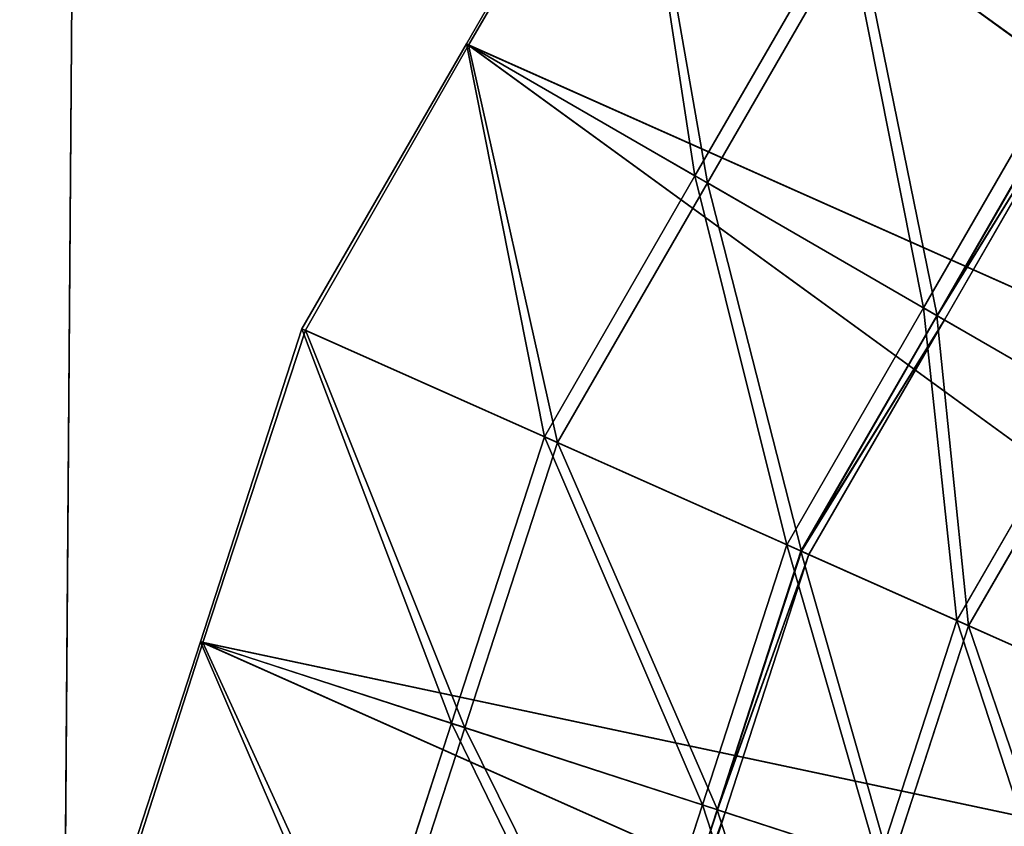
# Model space of a CAD drawing. Extents: x 0 to 31, y 0 to 21.2.
# Tile 464 of 574: x 23.021 to 23.813, y 7.433 to 8.082. Entities that reach past the tile are written whole.
import ezdxf

# ---------------------------------------------------------------- set-up
doc = ezdxf.new("R2010")
doc.units = 0
doc.header["$MEASUREMENT"] = 0
doc.layers.get('0').update_dxf_attribs({"color": 13, "linetype": 'CONTINUOUS'})
for name, color, linetype in [('CAST_IRON', 250, 'CONTINUOUS'), ('GALVANIZED_METAL', 252, 'CONTINUOUS'), ('STAINLESS_STEEL', 252, 'CONTINUOUS')]:
    doc.layers.add(name, color=color, linetype=linetype)

# ---------------------------------------------------------------- blocks, each defined once
blk = doc.blocks.new('NGM5058UC_TRADECAD_DXF')
at = {"layer": 'CAST_IRON', "color": 0}
blk.add_line((7.5831, 2.72605, -0.18725), (7.5241, -5.07615, -0.18725), dxfattribs=at)
blk.add_line((7.5831, 2.72605, -0.18725), (7.5241, -5.07615, -0.18725), dxfattribs=at)
at = {"layer": 'STAINLESS_STEEL', "color": 0}
for p, q in [((7.993, -2.33055, -0.50495), (7.8608, -2.55955, -0.50495)), ((7.993, -2.33055, -0.50495), (7.8608, -2.55955, -0.50495)), ((7.8626, -2.56065, -0.48705), (7.9955, -2.33235, -0.48715)), ((7.8626, -2.56065, -0.48705), (7.9955, -2.33235, -0.48715)), ((7.993, -2.33055, -0.50495), (9.0165, -3.07415, -0.52515)), ((7.993, -2.33055, -0.50495), (9.0165, -3.07415, -0.52515)), ((9.0167, -3.07435, -0.50715), (7.9955, -2.33235, -0.48715)), ((9.0167, -3.07435, -0.50715), (7.9955, -2.33235, -0.48715)), ((8.1657, -2.45605, -0.35865), (8.0446, -2.66575, -0.35865)), ((8.1657, -2.45605, -0.35865), (8.0446, -2.66575, -0.35865)), ((8.175, -2.46275, -0.37315), (8.0546, -2.67145, -0.37305)), ((8.175, -2.46275, -0.37315), (8.0546, -2.67145, -0.37305)), ((8.3384, -2.58145, -0.21235), (8.1657, -2.45605, -0.35865)), ((8.3384, -2.58145, -0.21235), (8.1657, -2.45605, -0.35865)), ((8.3487, -2.58895, -0.22585), (8.175, -2.46275, -0.37315)), ((8.3487, -2.58895, -0.22585), (8.175, -2.46275, -0.37315)), ((7.8608, -2.55955, -0.50495), (7.7285, -2.78865, -0.50495)), ((7.8608, -2.55955, -0.50495), (7.7285, -2.78865, -0.50495)), ((7.7313, -2.78985, -0.48715), (7.8626, -2.56065, -0.48705)), ((7.7313, -2.78985, -0.48715), (7.8626, -2.56065, -0.48705)), ((8.8842, -3.30315, -0.52515), (7.8608, -2.55955, -0.50495)), ((7.8608, -2.55955, -0.50495), (9.0165, -3.07415, -0.52515)), ((7.8608, -2.55955, -0.50495), (9.0165, -3.07415, -0.52515)), ((8.8842, -3.30315, -0.52515), (7.8608, -2.55955, -0.50495)), ((8.0446, -2.66575, -0.35865), (7.8608, -2.55955, -0.50495)), ((8.0446, -2.66575, -0.35865), (7.8608, -2.55955, -0.50495)), ((8.0546, -2.67145, -0.37305), (7.8626, -2.56065, -0.48705)), ((8.0546, -2.67145, -0.37305), (7.8626, -2.56065, -0.48705)), ((9.0167, -3.07435, -0.50715), (7.8626, -2.56065, -0.48705)), ((7.8626, -2.56065, -0.48705), (8.8845, -3.30335, -0.50715)), ((9.0167, -3.07435, -0.50715), (7.8626, -2.56065, -0.48705)), ((7.8626, -2.56065, -0.48705), (8.8845, -3.30335, -0.50715)), ((8.2285, -2.77185, -0.15615), (8.3384, -2.58145, -0.15615)), ((8.2285, -2.77185, -0.15615), (8.3384, -2.58145, -0.15615)), ((8.2285, -2.77185, -0.18425), (8.3384, -2.58145, -0.18425)), ((8.2285, -2.77185, -0.18425), (8.3384, -2.58145, -0.18425)), ((8.2285, -2.77185, -0.21235), (8.3384, -2.58145, -0.21235)), ((8.2285, -2.77185, -0.21235), (8.3384, -2.58145, -0.21235)), ((8.3484, -2.58875, -0.16995), (8.2392, -2.77815, -0.16995)), ((8.3484, -2.58875, -0.16995), (8.2392, -2.77815, -0.16995)), ((8.2395, -2.77825, -0.22585), (8.3487, -2.58895, -0.22585)), ((8.2395, -2.77825, -0.22585), (8.3487, -2.58895, -0.22585)), ((8.354, -2.59285, -0.18425), (8.2452, -2.78155, -0.18425)), ((8.354, -2.59285, -0.18425), (8.2452, -2.78155, -0.18425)), ((8.0446, -2.66575, -0.35865), (7.9235, -2.87545, -0.35865)), ((8.0446, -2.66575, -0.35865), (7.9235, -2.87545, -0.35865)), ((8.2285, -2.77185, -0.21235), (8.0446, -2.66575, -0.35865)), ((8.2285, -2.77185, -0.21235), (8.0446, -2.66575, -0.35865)), ((8.0546, -2.67145, -0.37305), (7.934, -2.88015, -0.37315)), ((8.0546, -2.67145, -0.37305), (7.934, -2.88015, -0.37315)), ((8.2395, -2.77825, -0.22585), (8.0546, -2.67145, -0.37305)), ((8.2395, -2.77825, -0.22585), (8.0546, -2.67145, -0.37305)), ((8.1186, -2.96225, -0.15615), (8.2285, -2.77185, -0.15615)), ((8.1186, -2.96225, -0.15615), (8.2285, -2.77185, -0.15615)), ((8.1186, -2.96225, -0.18425), (8.2285, -2.77185, -0.18425)), ((8.1186, -2.96225, -0.18425), (8.2285, -2.77185, -0.18425)), ((8.1186, -2.96225, -0.21235), (8.2285, -2.77185, -0.21235)), ((8.1186, -2.96225, -0.21235), (8.2285, -2.77185, -0.21235)), ((8.2392, -2.77815, -0.16995), (8.1299, -2.96735, -0.16995)), ((8.2392, -2.77815, -0.16995), (8.1299, -2.96735, -0.16995)), ((8.1302, -2.96745, -0.22585), (8.2395, -2.77825, -0.22585)), ((8.1302, -2.96745, -0.22585), (8.2395, -2.77825, -0.22585)), ((8.2285, -2.77185, -0.15615), (8.3574, -2.84635, -0.06895)), ((8.2285, -2.77185, -0.15615), (8.3574, -2.84635, -0.06895)), ((8.2285, -2.77185, -0.18425), (8.2285, -2.77185, -0.15615)), ((8.2285, -2.77185, -0.18425), (8.2285, -2.77185, -0.15615)), ((8.2285, -2.77185, -0.21235), (8.2285, -2.77185, -0.18425)), ((8.2285, -2.77185, -0.21235), (8.2285, -2.77185, -0.18425)), ((8.2392, -2.77815, -0.16995), (8.2452, -2.78155, -0.18425)), ((8.2392, -2.77815, -0.16995), (8.2452, -2.78155, -0.18425)), ((8.3664, -2.85145, -0.08415), (8.2392, -2.77815, -0.16995)), ((8.3664, -2.85145, -0.08415), (8.2392, -2.77815, -0.16995)), ((8.2452, -2.78155, -0.18425), (8.2395, -2.77825, -0.22585)), ((8.2452, -2.78155, -0.18425), (8.2395, -2.77825, -0.22585)), ((8.2452, -2.78155, -0.18425), (8.1362, -2.97015, -0.18425)), ((8.2452, -2.78155, -0.18425), (8.1362, -2.97015, -0.18425)), ((7.7285, -2.78865, -0.50495), (7.6468, -3.04015, -0.50495)), ((7.7285, -2.78865, -0.50495), (7.6468, -3.04015, -0.50495)), ((7.6488, -3.04085, -0.48705), (7.7313, -2.78985, -0.48715)), ((7.6488, -3.04085, -0.48705), (7.7313, -2.78985, -0.48715)), ((7.7285, -2.78865, -0.50495), (8.8842, -3.30315, -0.52515)), ((7.7285, -2.78865, -0.50495), (8.8842, -3.30315, -0.52515)), ((7.9235, -2.87545, -0.35865), (7.7285, -2.78865, -0.50495)), ((7.9235, -2.87545, -0.35865), (7.7285, -2.78865, -0.50495)), ((7.934, -2.88015, -0.37315), (7.7313, -2.78985, -0.48715)), ((7.934, -2.88015, -0.37315), (7.7313, -2.78985, -0.48715)), ((8.8845, -3.30335, -0.50715), (7.7313, -2.78985, -0.48715)), ((8.8845, -3.30335, -0.50715), (7.7313, -2.78985, -0.48715)), ((8.2553, -3.02315, -0.06895), (8.3574, -2.84635, -0.06895)), ((8.2553, -3.02315, -0.06895), (8.3574, -2.84635, -0.06895)), ((8.3664, -2.85145, -0.08415), (8.2647, -3.02735, -0.08415)), ((8.3664, -2.85145, -0.08415), (8.2647, -3.02735, -0.08415)), ((7.9235, -2.87545, -0.35865), (7.8487, -3.10575, -0.35865)), ((7.9235, -2.87545, -0.35865), (7.8487, -3.10575, -0.35865)), ((7.934, -2.88015, -0.37315), (7.8596, -3.10935, -0.37305)), ((7.934, -2.88015, -0.37315), (7.8596, -3.10935, -0.37305)), ((8.1186, -2.96225, -0.21235), (7.9235, -2.87545, -0.35865)), ((8.1186, -2.96225, -0.21235), (7.9235, -2.87545, -0.35865)), ((8.1302, -2.96745, -0.22585), (7.934, -2.88015, -0.37315)), ((8.1302, -2.96745, -0.22585), (7.934, -2.88015, -0.37315)), ((8.0506, -3.17135, -0.15615), (8.1186, -2.96225, -0.15615)), ((8.0506, -3.17135, -0.15615), (8.1186, -2.96225, -0.15615)), ((8.0506, -3.17135, -0.18425), (8.1186, -2.96225, -0.18425)), ((8.0506, -3.17135, -0.18425), (8.1186, -2.96225, -0.18425)), ((8.0506, -3.17135, -0.21235), (8.1186, -2.96225, -0.21235)), ((8.0506, -3.17135, -0.21235), (8.1186, -2.96225, -0.21235)), ((8.1299, -2.96735, -0.16995), (8.0624, -3.17525, -0.16995)), ((8.1299, -2.96735, -0.16995), (8.0624, -3.17525, -0.16995)), ((8.0627, -3.17535, -0.22585), (8.1302, -2.96745, -0.22585)), ((8.0627, -3.17535, -0.22585), (8.1302, -2.96745, -0.22585)), ((8.2553, -3.02315, -0.06895), (8.1186, -2.96225, -0.15615)), ((8.2553, -3.02315, -0.06895), (8.1186, -2.96225, -0.15615)), ((8.1186, -2.96225, -0.15615), (8.1186, -2.96225, -0.18425)), ((8.1186, -2.96225, -0.18425), (8.1186, -2.96225, -0.21235)), ((8.1186, -2.96225, -0.15615), (8.1186, -2.96225, -0.18425)), ((8.1186, -2.96225, -0.18425), (8.1186, -2.96225, -0.21235)), ((8.1362, -2.97015, -0.18425), (8.1299, -2.96735, -0.16995)), ((8.1362, -2.97015, -0.18425), (8.1299, -2.96735, -0.16995)), ((8.1299, -2.96735, -0.16995), (8.2647, -3.02735, -0.08415)), ((8.1299, -2.96735, -0.16995), (8.2647, -3.02735, -0.08415)), ((8.1302, -2.96745, -0.22585), (8.1362, -2.97015, -0.18425)), ((8.1302, -2.96745, -0.22585), (8.1362, -2.97015, -0.18425)), ((8.1362, -2.97015, -0.18425), (8.069, -3.17735, -0.18425)), ((8.1362, -2.97015, -0.18425), (8.069, -3.17735, -0.18425)), ((8.1922, -3.21735, -0.06895), (8.2553, -3.02315, -0.06895)), ((8.1922, -3.21735, -0.06895), (8.2553, -3.02315, -0.06895)), ((8.3921, -3.08405, 0.01825), (8.2553, -3.02315, -0.06895)), ((8.3921, -3.08405, 0.01825), (8.2553, -3.02315, -0.06895)), ((8.2647, -3.02735, -0.08415), (8.202, -3.22055, -0.08415)), ((8.2647, -3.02735, -0.08415), (8.202, -3.22055, -0.08415)), ((8.2647, -3.02735, -0.08415), (8.4044, -3.08955, 0.00535)), ((8.2647, -3.02735, -0.08415), (8.4044, -3.08955, 0.00535)), ((7.6468, -3.04015, -0.50495), (7.5651, -3.29165, -0.50495)), ((7.6468, -3.04015, -0.50495), (7.5651, -3.29165, -0.50495)), ((7.5681, -3.29235, -0.48715), (7.6488, -3.04085, -0.48705)), ((7.5681, -3.29235, -0.48715), (7.6488, -3.04085, -0.48705)), ((8.8025, -3.55475, -0.52515), (7.6468, -3.04015, -0.50495)), ((7.6468, -3.04015, -0.50495), (8.8842, -3.30315, -0.52515)), ((7.6468, -3.04015, -0.50495), (8.8842, -3.30315, -0.52515)), ((8.8025, -3.55475, -0.52515), (7.6468, -3.04015, -0.50495)), ((7.8487, -3.10575, -0.35865), (7.6468, -3.04015, -0.50495)), ((7.8487, -3.10575, -0.35865), (7.6468, -3.04015, -0.50495)), ((7.8596, -3.10935, -0.37305), (7.6488, -3.04085, -0.48705)), ((7.8596, -3.10935, -0.37305), (7.6488, -3.04085, -0.48705)), ((8.8845, -3.30335, -0.50715), (7.6488, -3.04085, -0.48705)), ((7.6488, -3.04085, -0.48705), (8.8028, -3.55475, -0.50715)), ((8.8845, -3.30335, -0.50715), (7.6488, -3.04085, -0.48705)), ((7.6488, -3.04085, -0.48705), (8.8028, -3.55475, -0.50715)), ((7.8487, -3.10575, -0.35865), (7.7739, -3.33605, -0.35865)), ((7.8487, -3.10575, -0.35865), (7.7739, -3.33605, -0.35865)), ((7.8596, -3.10935, -0.37305), (7.7851, -3.33845, -0.37315)), ((7.8596, -3.10935, -0.37305), (7.7851, -3.33845, -0.37315)), ((8.0506, -3.17135, -0.21235), (7.8487, -3.10575, -0.35865)), ((8.0506, -3.17135, -0.21235), (7.8487, -3.10575, -0.35865)), ((8.0627, -3.17535, -0.22585), (7.8596, -3.10935, -0.37305)), ((8.0627, -3.17535, -0.22585), (7.8596, -3.10935, -0.37305)), ((7.9827, -3.38045, -0.15615), (8.0506, -3.17135, -0.15615)), ((7.9827, -3.38045, -0.15615), (8.0506, -3.17135, -0.15615)), ((7.9827, -3.38045, -0.18425), (8.0506, -3.17135, -0.18425)), ((7.9827, -3.38045, -0.18425), (8.0506, -3.17135, -0.18425)), ((7.9827, -3.38045, -0.21235), (8.0506, -3.17135, -0.21235)), ((7.9827, -3.38045, -0.21235), (8.0506, -3.17135, -0.21235)), ((8.0624, -3.17525, -0.16995), (7.9948, -3.38305, -0.16995)), ((8.0624, -3.17525, -0.16995), (7.9948, -3.38305, -0.16995)), ((7.9951, -3.38315, -0.22585), (8.0627, -3.17535, -0.22585)), ((7.9951, -3.38315, -0.22585), (8.0627, -3.17535, -0.22585)), ((8.0506, -3.17135, -0.15615), (8.1922, -3.21735, -0.06895)), ((8.0506, -3.17135, -0.15615), (8.1922, -3.21735, -0.06895)), ((8.0506, -3.17135, -0.18425), (8.0506, -3.17135, -0.15615)), ((8.0506, -3.17135, -0.18425), (8.0506, -3.17135, -0.15615)), ((8.0506, -3.17135, -0.21235), (8.0506, -3.17135, -0.18425)), ((8.0506, -3.17135, -0.21235), (8.0506, -3.17135, -0.18425)), ((8.0624, -3.17525, -0.16995), (8.069, -3.17735, -0.18425)), ((8.0624, -3.17525, -0.16995), (8.069, -3.17735, -0.18425)), ((8.202, -3.22055, -0.08415), (8.0624, -3.17525, -0.16995)), ((8.202, -3.22055, -0.08415), (8.0624, -3.17525, -0.16995)), ((8.069, -3.17735, -0.18425), (8.0627, -3.17535, -0.22585)), ((8.069, -3.17735, -0.18425), (8.0627, -3.17535, -0.22585)), ((8.069, -3.17735, -0.18425), (8.0016, -3.38445, -0.18425)), ((8.069, -3.17735, -0.18425), (8.0016, -3.38445, -0.18425))]:
    blk.add_line(p, q, dxfattribs=at)
at = {"layer": 'CAST_IRON', "color": 0}
mesh = blk.add_polyface(dxfattribs=at)
corners = [(6.8794, 2.72605, -0.18725), (7.5241, -5.07615, -0.18725), (6.8616, -4.87565, -0.18725), (7.5831, 2.72605, -0.18725)]
mesh.append_faces([[corners[k] for k in face] for face in [(0, 1, 2), (1, 0, 3)]], dxfattribs={"vtx0": -1, "color": 0})
mesh = blk.add_polyface(dxfattribs=at)
corners = [(7.5831, 2.72605, -0.18725), (10.1438, -5.04855, -0.18725), (7.5241, -5.07615, -0.18725), (10.144, 2.72625, -0.18725)]
mesh.append_faces([[corners[k] for k in face] for face in [(0, 1, 2), (1, 0, 3)]], dxfattribs={"vtx0": -1, "color": 0})
at = {"layer": 'GALVANIZED_METAL', "color": 0}
mesh = blk.add_polyface(dxfattribs=at)
corners = [(-14.2165, -9.41305, -1.89865), (14.216, 9.40775, -1.89865), (-14.3866, -9.24295, -1.89865), (14.386, 9.23775, -1.89865)]
mesh.append_faces([[corners[k] for k in face] for face in [(0, 1, 2), (1, 0, 3)]], dxfattribs={"vtx0": -1, "color": 0})
mesh = blk.add_polyface(dxfattribs=at)
corners = [(14.216, 9.40775, -1.89865), (-14.2165, 9.40775, -1.89865), (-14.3866, -9.24295, -1.89865)]
mesh.append_faces([[corners[k] for k in face] for face in [(0, 1, 2)]], dxfattribs={"color": 0})
mesh = blk.add_polyface(dxfattribs=at)
corners = [(14.386, 9.23775, -1.89865), (-14.2165, -9.41305, -1.89865), (14.2159, -9.41295, -1.89865)]
mesh.append_faces([[corners[k] for k in face] for face in [(0, 1, 2)]], dxfattribs={"color": 0})
at = {"layer": 'STAINLESS_STEEL', "color": 0}
mesh = blk.add_polyface(dxfattribs=at)
corners = [(9.1934, -2.87765, -0.52515), (8.3469, -1.93745, -0.50495), (8.17, -2.13395, -0.50495)]
mesh.append_faces([[corners[k] for k in face] for face in [(0, 1, 2)]], dxfattribs={"color": 0})
mesh = blk.add_polyface(dxfattribs=at)
corners = [(9.1937, -2.87785, -0.50715), (8.349, -1.93975, -0.48715), (8.1715, -2.13535, -0.48705)]
mesh.append_faces([[corners[k] for k in face] for face in [(0, 1, 2)]], dxfattribs={"color": 0})
mesh = blk.add_polyface(dxfattribs=at)
corners = [(9.0165, -3.07415, -0.52515), (8.17, -2.13395, -0.50495), (7.993, -2.33055, -0.50495)]
mesh.append_faces([[corners[k] for k in face] for face in [(0, 1, 2)]], dxfattribs={"color": 0})
mesh = blk.add_polyface(dxfattribs=at)
corners = [(9.0167, -3.07435, -0.50715), (8.1715, -2.13535, -0.48705), (7.9955, -2.33235, -0.48715)]
mesh.append_faces([[corners[k] for k in face] for face in [(0, 1, 2)]], dxfattribs={"color": 0})
mesh = blk.add_polyface(dxfattribs=at)
corners = [(9.1934, -2.87765, -0.52515), (8.17, -2.13395, -0.50495), (9.0165, -3.07415, -0.52515)]
mesh.append_faces([[corners[k] for k in face] for face in [(0, 1, 2)]], dxfattribs={"color": 0})
mesh = blk.add_polyface(dxfattribs=at)
corners = [(9.1937, -2.87785, -0.50715), (8.1715, -2.13535, -0.48705), (9.0167, -3.07435, -0.50715)]
mesh.append_faces([[corners[k] for k in face] for face in [(0, 1, 2)]], dxfattribs={"color": 0})
mesh = blk.add_polyface(dxfattribs=at)
corners = [(8.3277, -2.27605, -0.35865), (8.3384, -2.58145, -0.21235), (8.1657, -2.45605, -0.35865), (8.4855, -2.41815, -0.21235)]
mesh.append_faces([[corners[k] for k in face] for face in [(0, 1, 2), (1, 0, 3)]], dxfattribs={"vtx0": -1, "color": 0})
mesh = blk.add_polyface(dxfattribs=at)
corners = [(8.3363, -2.28375, -0.37305), (8.3487, -2.58895, -0.22585), (8.175, -2.46275, -0.37315), (8.495, -2.42665, -0.22585)]
mesh.append_faces([[corners[k] for k in face] for face in [(0, 1, 2), (1, 0, 3)]], dxfattribs={"vtx0": -1, "color": 0})
mesh = blk.add_polyface(dxfattribs=at)
corners = [(9.0165, -3.07415, -0.52515), (7.993, -2.33055, -0.50495), (7.8608, -2.55955, -0.50495)]
mesh.append_faces([[corners[k] for k in face] for face in [(0, 1, 2)]], dxfattribs={"color": 0})
mesh = blk.add_polyface(dxfattribs=at)
corners = [(7.993, -2.33055, -0.50495), (8.0446, -2.66575, -0.35865), (7.8608, -2.55955, -0.50495), (8.1657, -2.45605, -0.35865)]
mesh.append_faces([[corners[k] for k in face] for face in [(0, 1, 2), (1, 0, 3)]], dxfattribs={"vtx0": -1, "color": 0})
mesh = blk.add_polyface(dxfattribs=at)
corners = [(8.0546, -2.67145, -0.37305), (7.8626, -2.56065, -0.48705), (7.9955, -2.33235, -0.48715)]
mesh.append_faces([[corners[k] for k in face] for face in [(0, 1, 2)]], dxfattribs={"color": 0})
mesh = blk.add_polyface(dxfattribs=at)
corners = [(9.0167, -3.07435, -0.50715), (7.9955, -2.33235, -0.48715), (7.8626, -2.56065, -0.48705)]
mesh.append_faces([[corners[k] for k in face] for face in [(0, 1, 2)]], dxfattribs={"color": 0})
mesh = blk.add_polyface(dxfattribs=at)
corners = [(8.175, -2.46275, -0.37315), (8.0546, -2.67145, -0.37305), (7.9955, -2.33235, -0.48715)]
mesh.append_faces([[corners[k] for k in face] for face in [(0, 1, 2)]], dxfattribs={"color": 0})
mesh = blk.add_polyface(dxfattribs=at)
corners = [(8.1657, -2.45605, -0.35865), (8.2285, -2.77185, -0.21235), (8.0446, -2.66575, -0.35865), (8.3384, -2.58145, -0.21235)]
mesh.append_faces([[corners[k] for k in face] for face in [(0, 1, 2), (1, 0, 3)]], dxfattribs={"vtx0": -1, "color": 0})
mesh = blk.add_polyface(dxfattribs=at)
corners = [(8.175, -2.46275, -0.37315), (8.2395, -2.77825, -0.22585), (8.0546, -2.67145, -0.37305), (8.3487, -2.58895, -0.22585)]
mesh.append_faces([[corners[k] for k in face] for face in [(0, 1, 2), (1, 0, 3)]], dxfattribs={"vtx0": -1, "color": 0})
mesh = blk.add_polyface(dxfattribs=at)
corners = [(8.8842, -3.30315, -0.52515), (7.8608, -2.55955, -0.50495), (7.7285, -2.78865, -0.50495)]
mesh.append_faces([[corners[k] for k in face] for face in [(0, 1, 2)]], dxfattribs={"color": 0})
mesh = blk.add_polyface(dxfattribs=at)
corners = [(7.8608, -2.55955, -0.50495), (7.9235, -2.87545, -0.35865), (7.7285, -2.78865, -0.50495), (8.0446, -2.66575, -0.35865)]
mesh.append_faces([[corners[k] for k in face] for face in [(0, 1, 2), (1, 0, 3)]], dxfattribs={"vtx0": -1, "color": 0})
mesh = blk.add_polyface(dxfattribs=at)
corners = [(7.934, -2.88015, -0.37315), (7.7313, -2.78985, -0.48715), (7.8626, -2.56065, -0.48705)]
mesh.append_faces([[corners[k] for k in face] for face in [(0, 1, 2)]], dxfattribs={"color": 0})
mesh = blk.add_polyface(dxfattribs=at)
corners = [(8.8845, -3.30335, -0.50715), (7.8626, -2.56065, -0.48705), (7.7313, -2.78985, -0.48715)]
mesh.append_faces([[corners[k] for k in face] for face in [(0, 1, 2)]], dxfattribs={"color": 0})
mesh = blk.add_polyface(dxfattribs=at)
corners = [(9.0165, -3.07415, -0.52515), (7.8608, -2.55955, -0.50495), (8.8842, -3.30315, -0.52515)]
mesh.append_faces([[corners[k] for k in face] for face in [(0, 1, 2)]], dxfattribs={"color": 0})
mesh = blk.add_polyface(dxfattribs=at)
corners = [(8.0546, -2.67145, -0.37305), (7.934, -2.88015, -0.37315), (7.8626, -2.56065, -0.48705)]
mesh.append_faces([[corners[k] for k in face] for face in [(0, 1, 2)]], dxfattribs={"color": 0})
mesh = blk.add_polyface(dxfattribs=at)
corners = [(9.0167, -3.07435, -0.50715), (7.8626, -2.56065, -0.48705), (8.8845, -3.30335, -0.50715)]
mesh.append_faces([[corners[k] for k in face] for face in [(0, 1, 2)]], dxfattribs={"color": 0})
mesh = blk.add_polyface(dxfattribs=at)
corners = [(8.3384, -2.58145, -0.15615), (8.3574, -2.84635, -0.06895), (8.2285, -2.77185, -0.15615), (8.4595, -2.66955, -0.06895)]
mesh.append_faces([[corners[k] for k in face] for face in [(0, 1, 2), (1, 0, 3)]], dxfattribs={"vtx0": -1, "color": 0})
mesh = blk.add_polyface(dxfattribs=at)
corners = [(8.3384, -2.58145, -0.18425), (8.2285, -2.77185, -0.15615), (8.2285, -2.77185, -0.18425), (8.3384, -2.58145, -0.15615)]
mesh.append_faces([[corners[k] for k in face] for face in [(0, 1, 2), (1, 0, 3)]], dxfattribs={"vtx0": -1, "color": 0})
mesh = blk.add_polyface(dxfattribs=at)
corners = [(8.3384, -2.58145, -0.21235), (8.2285, -2.77185, -0.18425), (8.2285, -2.77185, -0.21235), (8.3384, -2.58145, -0.18425)]
mesh.append_faces([[corners[k] for k in face] for face in [(0, 1, 2), (1, 0, 3)]], dxfattribs={"vtx0": -1, "color": 0})
mesh = blk.add_polyface(dxfattribs=at)
corners = [(8.354, -2.59285, -0.18425), (8.2392, -2.77815, -0.16995), (8.2452, -2.78155, -0.18425), (8.3484, -2.58875, -0.16995)]
mesh.append_faces([[corners[k] for k in face] for face in [(0, 1, 2), (1, 0, 3)]], dxfattribs={"vtx0": -1, "color": 0})
mesh = blk.add_polyface(dxfattribs=at)
corners = [(8.3484, -2.58875, -0.16995), (8.3664, -2.85145, -0.08415), (8.2392, -2.77815, -0.16995), (8.4678, -2.67555, -0.08415)]
mesh.append_faces([[corners[k] for k in face] for face in [(0, 1, 2), (1, 0, 3)]], dxfattribs={"vtx0": -1, "color": 0})
mesh = blk.add_polyface(dxfattribs=at)
corners = [(8.3487, -2.58895, -0.22585), (8.354, -2.59285, -0.18425), (8.2395, -2.77825, -0.22585)]
mesh.append_faces([[corners[k] for k in face] for face in [(0, 1, 2)]], dxfattribs={"color": 0})
mesh = blk.add_polyface(dxfattribs=at)
corners = [(8.354, -2.59285, -0.18425), (8.2452, -2.78155, -0.18425), (8.2395, -2.77825, -0.22585)]
mesh.append_faces([[corners[k] for k in face] for face in [(0, 1, 2)]], dxfattribs={"color": 0})
mesh = blk.add_polyface(dxfattribs=at)
corners = [(8.0446, -2.66575, -0.35865), (8.1186, -2.96225, -0.21235), (7.9235, -2.87545, -0.35865), (8.2285, -2.77185, -0.21235)]
mesh.append_faces([[corners[k] for k in face] for face in [(0, 1, 2), (1, 0, 3)]], dxfattribs={"vtx0": -1, "color": 0})
mesh = blk.add_polyface(dxfattribs=at)
corners = [(8.0546, -2.67145, -0.37305), (8.1302, -2.96745, -0.22585), (7.934, -2.88015, -0.37315), (8.2395, -2.77825, -0.22585)]
mesh.append_faces([[corners[k] for k in face] for face in [(0, 1, 2), (1, 0, 3)]], dxfattribs={"vtx0": -1, "color": 0})
mesh = blk.add_polyface(dxfattribs=at)
corners = [(8.2285, -2.77185, -0.15615), (8.2553, -3.02315, -0.06895), (8.1186, -2.96225, -0.15615), (8.3574, -2.84635, -0.06895)]
mesh.append_faces([[corners[k] for k in face] for face in [(0, 1, 2), (1, 0, 3)]], dxfattribs={"vtx0": -1, "color": 0})
mesh = blk.add_polyface(dxfattribs=at)
corners = [(8.2285, -2.77185, -0.18425), (8.1186, -2.96225, -0.15615), (8.1186, -2.96225, -0.18425), (8.2285, -2.77185, -0.15615)]
mesh.append_faces([[corners[k] for k in face] for face in [(0, 1, 2), (1, 0, 3)]], dxfattribs={"vtx0": -1, "color": 0})
mesh = blk.add_polyface(dxfattribs=at)
corners = [(8.2285, -2.77185, -0.21235), (8.1186, -2.96225, -0.18425), (8.1186, -2.96225, -0.21235), (8.2285, -2.77185, -0.18425)]
mesh.append_faces([[corners[k] for k in face] for face in [(0, 1, 2), (1, 0, 3)]], dxfattribs={"vtx0": -1, "color": 0})
mesh = blk.add_polyface(dxfattribs=at)
corners = [(8.2392, -2.77815, -0.16995), (8.1299, -2.96735, -0.16995), (8.2452, -2.78155, -0.18425)]
mesh.append_faces([[corners[k] for k in face] for face in [(0, 1, 2)]], dxfattribs={"color": 0})
mesh = blk.add_polyface(dxfattribs=at)
corners = [(8.2392, -2.77815, -0.16995), (8.2647, -3.02735, -0.08415), (8.1299, -2.96735, -0.16995), (8.3664, -2.85145, -0.08415)]
mesh.append_faces([[corners[k] for k in face] for face in [(0, 1, 2), (1, 0, 3)]], dxfattribs={"vtx0": -1, "color": 0})
mesh = blk.add_polyface(dxfattribs=at)
corners = [(8.1302, -2.96745, -0.22585), (8.2452, -2.78155, -0.18425), (8.1362, -2.97015, -0.18425), (8.2395, -2.77825, -0.22585)]
mesh.append_faces([[corners[k] for k in face] for face in [(0, 1, 2), (1, 0, 3)]], dxfattribs={"vtx0": -1, "color": 0})
mesh = blk.add_polyface(dxfattribs=at)
corners = [(8.2452, -2.78155, -0.18425), (8.1299, -2.96735, -0.16995), (8.1362, -2.97015, -0.18425)]
mesh.append_faces([[corners[k] for k in face] for face in [(0, 1, 2)]], dxfattribs={"color": 0})
mesh = blk.add_polyface(dxfattribs=at)
corners = [(8.8842, -3.30315, -0.52515), (7.7285, -2.78865, -0.50495), (7.6468, -3.04015, -0.50495)]
mesh.append_faces([[corners[k] for k in face] for face in [(0, 1, 2)]], dxfattribs={"color": 0})
mesh = blk.add_polyface(dxfattribs=at)
corners = [(7.7285, -2.78865, -0.50495), (7.8487, -3.10575, -0.35865), (7.6468, -3.04015, -0.50495), (7.9235, -2.87545, -0.35865)]
mesh.append_faces([[corners[k] for k in face] for face in [(0, 1, 2), (1, 0, 3)]], dxfattribs={"vtx0": -1, "color": 0})
mesh = blk.add_polyface(dxfattribs=at)
corners = [(7.8596, -3.10935, -0.37305), (7.6488, -3.04085, -0.48705), (7.7313, -2.78985, -0.48715)]
mesh.append_faces([[corners[k] for k in face] for face in [(0, 1, 2)]], dxfattribs={"color": 0})
mesh = blk.add_polyface(dxfattribs=at)
corners = [(8.8845, -3.30335, -0.50715), (7.7313, -2.78985, -0.48715), (7.6488, -3.04085, -0.48705)]
mesh.append_faces([[corners[k] for k in face] for face in [(0, 1, 2)]], dxfattribs={"color": 0})
mesh = blk.add_polyface(dxfattribs=at)
corners = [(7.934, -2.88015, -0.37315), (7.8596, -3.10935, -0.37305), (7.7313, -2.78985, -0.48715)]
mesh.append_faces([[corners[k] for k in face] for face in [(0, 1, 2)]], dxfattribs={"color": 0})
mesh = blk.add_polyface(dxfattribs=at)
corners = [(8.3574, -2.84635, -0.06895), (8.3921, -3.08405, 0.01825), (8.2553, -3.02315, -0.06895), (8.4864, -2.92075, 0.01825)]
mesh.append_faces([[corners[k] for k in face] for face in [(0, 1, 2), (1, 0, 3)]], dxfattribs={"vtx0": -1, "color": 0})
mesh = blk.add_polyface(dxfattribs=at)
corners = [(8.3664, -2.85145, -0.08415), (8.4044, -3.08955, 0.00535), (8.2647, -3.02735, -0.08415), (8.498, -2.92755, 0.00535)]
mesh.append_faces([[corners[k] for k in face] for face in [(0, 1, 2), (1, 0, 3)]], dxfattribs={"vtx0": -1, "color": 0})
mesh = blk.add_polyface(dxfattribs=at)
corners = [(7.9235, -2.87545, -0.35865), (8.0506, -3.17135, -0.21235), (7.8487, -3.10575, -0.35865), (8.1186, -2.96225, -0.21235)]
mesh.append_faces([[corners[k] for k in face] for face in [(0, 1, 2), (1, 0, 3)]], dxfattribs={"vtx0": -1, "color": 0})
mesh = blk.add_polyface(dxfattribs=at)
corners = [(7.934, -2.88015, -0.37315), (8.0627, -3.17535, -0.22585), (7.8596, -3.10935, -0.37305), (8.1302, -2.96745, -0.22585)]
mesh.append_faces([[corners[k] for k in face] for face in [(0, 1, 2), (1, 0, 3)]], dxfattribs={"vtx0": -1, "color": 0})
mesh = blk.add_polyface(dxfattribs=at)
corners = [(8.1186, -2.96225, -0.15615), (8.1922, -3.21735, -0.06895), (8.0506, -3.17135, -0.15615), (8.2553, -3.02315, -0.06895)]
mesh.append_faces([[corners[k] for k in face] for face in [(0, 1, 2), (1, 0, 3)]], dxfattribs={"vtx0": -1, "color": 0})
mesh = blk.add_polyface(dxfattribs=at)
corners = [(8.1186, -2.96225, -0.18425), (8.0506, -3.17135, -0.15615), (8.0506, -3.17135, -0.18425), (8.1186, -2.96225, -0.15615)]
mesh.append_faces([[corners[k] for k in face] for face in [(0, 1, 2), (1, 0, 3)]], dxfattribs={"vtx0": -1, "color": 0})
mesh = blk.add_polyface(dxfattribs=at)
corners = [(8.1186, -2.96225, -0.21235), (8.0506, -3.17135, -0.18425), (8.0506, -3.17135, -0.21235), (8.1186, -2.96225, -0.18425)]
mesh.append_faces([[corners[k] for k in face] for face in [(0, 1, 2), (1, 0, 3)]], dxfattribs={"vtx0": -1, "color": 0})
mesh = blk.add_polyface(dxfattribs=at)
corners = [(8.1299, -2.96735, -0.16995), (8.0624, -3.17525, -0.16995), (8.1362, -2.97015, -0.18425)]
mesh.append_faces([[corners[k] for k in face] for face in [(0, 1, 2)]], dxfattribs={"color": 0})
mesh = blk.add_polyface(dxfattribs=at)
corners = [(8.1299, -2.96735, -0.16995), (8.202, -3.22055, -0.08415), (8.0624, -3.17525, -0.16995), (8.2647, -3.02735, -0.08415)]
mesh.append_faces([[corners[k] for k in face] for face in [(0, 1, 2), (1, 0, 3)]], dxfattribs={"vtx0": -1, "color": 0})
mesh = blk.add_polyface(dxfattribs=at)
corners = [(8.1302, -2.96745, -0.22585), (8.1362, -2.97015, -0.18425), (8.0627, -3.17535, -0.22585)]
mesh.append_faces([[corners[k] for k in face] for face in [(0, 1, 2)]], dxfattribs={"color": 0})
mesh = blk.add_polyface(dxfattribs=at)
corners = [(8.1362, -2.97015, -0.18425), (8.0624, -3.17525, -0.16995), (8.069, -3.17735, -0.18425)]
mesh.append_faces([[corners[k] for k in face] for face in [(0, 1, 2)]], dxfattribs={"color": 0})
mesh = blk.add_polyface(dxfattribs=at)
corners = [(8.1362, -2.97015, -0.18425), (8.069, -3.17735, -0.18425), (8.0627, -3.17535, -0.22585)]
mesh.append_faces([[corners[k] for k in face] for face in [(0, 1, 2)]], dxfattribs={"color": 0})
mesh = blk.add_polyface(dxfattribs=at)
corners = [(8.2553, -3.02315, -0.06895), (8.3338, -3.26335, 0.01825), (8.1922, -3.21735, -0.06895), (8.3921, -3.08405, 0.01825)]
mesh.append_faces([[corners[k] for k in face] for face in [(0, 1, 2), (1, 0, 3)]], dxfattribs={"vtx0": -1, "color": 0})
mesh = blk.add_polyface(dxfattribs=at)
corners = [(8.2647, -3.02735, -0.08415), (8.3466, -3.26755, 0.00535), (8.202, -3.22055, -0.08415), (8.4044, -3.08955, 0.00535)]
mesh.append_faces([[corners[k] for k in face] for face in [(0, 1, 2), (1, 0, 3)]], dxfattribs={"vtx0": -1, "color": 0})
mesh = blk.add_polyface(dxfattribs=at)
corners = [(8.8025, -3.55475, -0.52515), (7.6468, -3.04015, -0.50495), (7.5651, -3.29165, -0.50495)]
mesh.append_faces([[corners[k] for k in face] for face in [(0, 1, 2)]], dxfattribs={"color": 0})
mesh = blk.add_polyface(dxfattribs=at)
corners = [(7.6468, -3.04015, -0.50495), (7.7739, -3.33605, -0.35865), (7.5651, -3.29165, -0.50495), (7.8487, -3.10575, -0.35865)]
mesh.append_faces([[corners[k] for k in face] for face in [(0, 1, 2), (1, 0, 3)]], dxfattribs={"vtx0": -1, "color": 0})
mesh = blk.add_polyface(dxfattribs=at)
corners = [(7.7851, -3.33845, -0.37315), (7.5681, -3.29235, -0.48715), (7.6488, -3.04085, -0.48705)]
mesh.append_faces([[corners[k] for k in face] for face in [(0, 1, 2)]], dxfattribs={"color": 0})
mesh = blk.add_polyface(dxfattribs=at)
corners = [(8.8028, -3.55475, -0.50715), (7.6488, -3.04085, -0.48705), (7.5681, -3.29235, -0.48715)]
mesh.append_faces([[corners[k] for k in face] for face in [(0, 1, 2)]], dxfattribs={"color": 0})
mesh = blk.add_polyface(dxfattribs=at)
corners = [(8.8842, -3.30315, -0.52515), (7.6468, -3.04015, -0.50495), (8.8025, -3.55475, -0.52515)]
mesh.append_faces([[corners[k] for k in face] for face in [(0, 1, 2)]], dxfattribs={"color": 0})
mesh = blk.add_polyface(dxfattribs=at)
corners = [(7.8596, -3.10935, -0.37305), (7.7851, -3.33845, -0.37315), (7.6488, -3.04085, -0.48705)]
mesh.append_faces([[corners[k] for k in face] for face in [(0, 1, 2)]], dxfattribs={"color": 0})
mesh = blk.add_polyface(dxfattribs=at)
corners = [(8.8845, -3.30335, -0.50715), (7.6488, -3.04085, -0.48705), (8.8028, -3.55475, -0.50715)]
mesh.append_faces([[corners[k] for k in face] for face in [(0, 1, 2)]], dxfattribs={"color": 0})
mesh = blk.add_polyface(dxfattribs=at)
corners = [(7.8487, -3.10575, -0.35865), (7.9827, -3.38045, -0.21235), (7.7739, -3.33605, -0.35865), (8.0506, -3.17135, -0.21235)]
mesh.append_faces([[corners[k] for k in face] for face in [(0, 1, 2), (1, 0, 3)]], dxfattribs={"vtx0": -1, "color": 0})
mesh = blk.add_polyface(dxfattribs=at)
corners = [(7.8596, -3.10935, -0.37305), (7.9951, -3.38315, -0.22585), (7.7851, -3.33845, -0.37315), (8.0627, -3.17535, -0.22585)]
mesh.append_faces([[corners[k] for k in face] for face in [(0, 1, 2), (1, 0, 3)]], dxfattribs={"vtx0": -1, "color": 0})
mesh = blk.add_polyface(dxfattribs=at)
corners = [(8.0506, -3.17135, -0.15615), (8.1291, -3.41155, -0.06895), (7.9827, -3.38045, -0.15615), (8.1922, -3.21735, -0.06895)]
mesh.append_faces([[corners[k] for k in face] for face in [(0, 1, 2), (1, 0, 3)]], dxfattribs={"vtx0": -1, "color": 0})
mesh = blk.add_polyface(dxfattribs=at)
corners = [(8.0506, -3.17135, -0.18425), (7.9827, -3.38045, -0.15615), (7.9827, -3.38045, -0.18425), (8.0506, -3.17135, -0.15615)]
mesh.append_faces([[corners[k] for k in face] for face in [(0, 1, 2), (1, 0, 3)]], dxfattribs={"vtx0": -1, "color": 0})
mesh = blk.add_polyface(dxfattribs=at)
corners = [(8.0506, -3.17135, -0.21235), (7.9827, -3.38045, -0.18425), (7.9827, -3.38045, -0.21235), (8.0506, -3.17135, -0.18425)]
mesh.append_faces([[corners[k] for k in face] for face in [(0, 1, 2), (1, 0, 3)]], dxfattribs={"vtx0": -1, "color": 0})
mesh = blk.add_polyface(dxfattribs=at)
corners = [(8.0624, -3.17525, -0.16995), (7.9948, -3.38305, -0.16995), (8.069, -3.17735, -0.18425)]
mesh.append_faces([[corners[k] for k in face] for face in [(0, 1, 2)]], dxfattribs={"color": 0})
mesh = blk.add_polyface(dxfattribs=at)
corners = [(8.0624, -3.17525, -0.16995), (8.1392, -3.41375, -0.08415), (7.9948, -3.38305, -0.16995), (8.202, -3.22055, -0.08415)]
mesh.append_faces([[corners[k] for k in face] for face in [(0, 1, 2), (1, 0, 3)]], dxfattribs={"vtx0": -1, "color": 0})
mesh = blk.add_polyface(dxfattribs=at)
corners = [(7.9951, -3.38315, -0.22585), (8.069, -3.17735, -0.18425), (8.0016, -3.38445, -0.18425), (8.0627, -3.17535, -0.22585)]
mesh.append_faces([[corners[k] for k in face] for face in [(0, 1, 2), (1, 0, 3)]], dxfattribs={"vtx0": -1, "color": 0})
mesh = blk.add_polyface(dxfattribs=at)
corners = [(8.069, -3.17735, -0.18425), (7.9948, -3.38305, -0.16995), (8.0016, -3.38445, -0.18425)]
mesh.append_faces([[corners[k] for k in face] for face in [(0, 1, 2)]], dxfattribs={"color": 0})
blk = doc.blocks.new('NGM5058UC_TRADECAD_DWG')
at = {"color": 0}
blk.add_blockref('NGM5058UC_TRADECAD_DXF', (15.5194, 10.62185, 1.89865), dxfattribs=at)

msp = doc.modelspace()

# ---------------------------------------------------------------- block references
at = {"color": 0}
msp.add_blockref('NGM5058UC_TRADECAD_DWG', (0, 0), dxfattribs=at)

doc.saveas('drawing.dxf')
